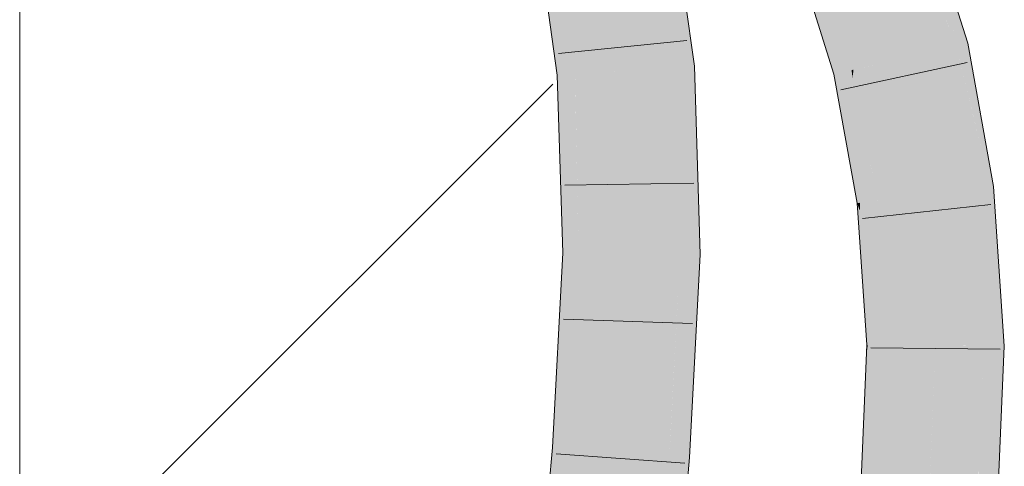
# Model space of a CAD drawing. Extents: x -620 to 3480, y 62 to 1112.
# Tile 270 of 288: x 199.896 to 201.687, y 942.553 to 943.365. Entities that reach past the tile are written whole.
import ezdxf

# ---------------------------------------------------------------- set-up
doc = ezdxf.new("R2010")
doc.units = 0
doc.layers.get('0').update_dxf_attribs({"lineweight": 13})
doc.layers.add('E_Detail_Linie_Text_Bem', color=7, linetype='Continuous', lineweight=13)
for name, color, linetype, lineweight, true_color in [('E_Detail_Wandschraffur', 7, 'Continuous', 5, 0xc0c0c0), ('E_Leerrohr 25-A06GA2TQ8I', 7, 'Continuous', 9, 0xff8000), ('E_Leerrohr 25-Shading', 7, 'Continuous', 9, 0xff8000)]:
    doc.layers.add(name, color=color, linetype=linetype, lineweight=lineweight, true_color=true_color)

# ---------------------------------------------------------------- blocks, each defined once
blk = doc.blocks.new('Shading-A06GA2BD8I', base_point=(267.5467, 773.509))
at = {"layer": 'E_Leerrohr 25-Shading', "color": 34, "true_color": 0xb05800}
for points in [[(201.6059, 943.319), (201.6208, 943.3225), (201.5391, 943.4757), (201.5693, 943.4873)], [(201.5351, 943.4742), (201.5852, 943.3143), (201.5371, 943.475), (201.6003, 943.3177)], [(201.5391, 943.4757), (201.5371, 943.475), (201.5989, 943.3354), (201.5847, 943.3566)], [(201.0655, 943.4395), (201.0645, 943.4397), (201.0947, 943.2787), (201.0869, 943.2783)], [(201.1234, 943.2806), (201.1026, 943.4309), (201.0841, 943.337), (201.0655, 943.4395)], [(200.8894, 943.4062), (200.8574, 943.4), (200.8897, 943.4001), (200.8698, 943.294)], [(200.9062, 943.2665), (200.8906, 943.405), (200.896, 943.2659), (200.8897, 943.4001)], [(200.8909, 943.4064), (200.8906, 943.405), (200.9074, 943.2666), (200.9062, 943.2665)], [(200.9104, 943.2668), (200.8909, 943.4064), (200.9074, 943.2666)], [(201.3497, 943.4033), (201.3601, 943.3513), (201.3586, 943.4067), (201.3647, 943.3792)], [(201.4093, 943.2737), (201.4129, 943.2746), (201.37, 943.411), (201.37, 943.4111)], [(201.3711, 943.3898), (201.401, 943.2718), (201.37, 943.411), (201.4093, 943.2737)], [(200.8549, 943.3996), (200.8698, 943.294), (200.8574, 943.4)], [(200.8897, 943.4001), (200.8698, 943.294), (200.896, 943.2659), (200.8739, 943.2645)], [(201.3395, 943.3994), (201.3389, 943.3992), (201.3568, 943.3314), (201.3433, 943.3743)], [(201.3395, 943.3994), (201.3568, 943.3314), (201.3497, 943.4033), (201.3601, 943.3513)], [(201.3647, 943.3792), (201.3736, 943.3395), (201.3683, 943.4008), (201.3711, 943.3898)], [(201.3893, 943.2691), (201.401, 943.2718), (201.3736, 943.3395), (201.3711, 943.3898)], [(201.3772, 943.2664), (201.3736, 943.3395), (201.3601, 943.3513), (201.3647, 943.3792)], [(201.3601, 943.3513), (201.3568, 943.3314), (201.3765, 943.2688)], [(201.3772, 943.2664), (201.3601, 943.3513), (201.3765, 943.2688)], [(201.5847, 943.3566), (201.6003, 943.3177), (201.5989, 943.3354), (201.6059, 943.319)], [(201.1234, 943.2806), (201.0841, 943.337), (201.0973, 943.2789)], [(201.0841, 943.337), (201.0947, 943.2787), (201.0973, 943.2789)], [(201.3736, 943.3395), (201.3772, 943.2664), (201.3893, 943.2691)], [(201.5852, 943.3143), (201.6316, 943.0573), (201.6003, 943.3177), (201.6617, 943.0609)], [(201.6003, 943.3177), (201.6446, 943.191), (201.6059, 943.319)], [(201.6525, 943.1378), (201.6446, 943.191), (201.6348, 943.1737), (201.6003, 943.3177)], [(201.6446, 943.191), (201.6208, 943.3225), (201.6059, 943.319)], [(201.1314, 943.02), (201.1234, 943.2806), (201.0973, 943.2789)], [(200.896, 943.2659), (200.8739, 943.2645), (200.8936, 942.9409), (200.884, 942.941)], [(200.9062, 943.2665), (200.896, 943.2659), (200.9127, 942.9406), (200.8936, 942.9409)], [(200.9062, 943.2665), (200.907, 943.2294), (200.9074, 943.2666)], [(200.907, 943.2294), (200.9104, 943.2668), (200.9074, 943.2666)], [(200.907, 943.2294), (200.9127, 942.9406), (200.9104, 943.2668), (200.9206, 942.9405)], [(201.0869, 943.2783), (201.0973, 942.9382), (201.0947, 943.2787), (201.1121, 942.938)], [(201.0947, 943.2787), (201.1314, 943.02), (201.0973, 943.2789)], [(201.1314, 943.02), (201.0947, 943.2787), (201.1229, 942.9379), (201.103, 943.1146)], [(201.3772, 943.2664), (201.3978, 943.1528), (201.3893, 943.2691)], [(201.3893, 943.2691), (201.3978, 943.1528), (201.401, 943.2718), (201.4061, 943.2198)], [(201.401, 943.2718), (201.4061, 943.2198), (201.4093, 943.2737), (201.4111, 943.2598)], [(201.4111, 943.2598), (201.4129, 943.2746), (201.4093, 943.2737)], [(201.4401, 943.0341), (201.4129, 943.2746), (201.4111, 943.2598)], [(201.4401, 943.0341), (201.4499, 943.0353), (201.4129, 943.2746), (201.4131, 943.2738)], [(201.4499, 943.0353), (201.4561, 943.036), (201.4131, 943.2738)], [(201.4111, 943.2598), (201.4061, 943.2198), (201.4401, 943.0341), (201.4248, 943.0322)], [(201.4061, 943.2198), (201.3978, 943.1528), (201.4248, 943.0322), (201.4197, 943.0316)], [(201.6552, 943.1323), (201.6446, 943.191), (201.6525, 943.1378)], [(201.6639, 943.0612), (201.6525, 943.1378), (201.6496, 943.1115), (201.6348, 943.1737)], [(201.6679, 943.0617), (201.6552, 943.1323), (201.6639, 943.0612), (201.6525, 943.1378)], [(201.103, 943.1146), (201.1121, 942.938), (201.1229, 942.9379)], [(201.6496, 943.1115), (201.6617, 943.0609), (201.6639, 943.0612)], [(201.6316, 943.0573), (201.6803, 942.8767), (201.6617, 943.0609)], [(201.6803, 942.8767), (201.6316, 943.0573), (201.6524, 942.7715), (201.6484, 942.8048)], [(201.6617, 943.0609), (201.6803, 942.8767), (201.6639, 943.0612), (201.6704, 943.0249)], [(201.6704, 943.0249), (201.6679, 943.0617), (201.6639, 943.0612)], [(201.4248, 943.0322), (201.4197, 943.0316), (201.4243, 943.0172)], [(201.4243, 943.0172), (201.4197, 943.0316), (201.4232, 942.9813)], [(201.4401, 943.0341), (201.4248, 943.0322), (201.4398, 942.9678), (201.4243, 943.0172)], [(201.4398, 942.9678), (201.452, 942.929), (201.4401, 943.0341), (201.4499, 943.0353)], [(201.452, 942.929), (201.4665, 942.8828), (201.4499, 943.0353), (201.4561, 943.036)], [(201.1314, 943.02), (201.1229, 942.9379), (201.134, 942.9377)], [(201.4232, 942.9813), (201.4395, 942.8998), (201.4243, 943.0172), (201.4398, 942.9678)], [(201.4373, 942.7734), (201.4389, 942.7734), (201.4232, 942.9813), (201.4395, 942.8998)], [(201.4398, 942.9678), (201.4395, 942.8998), (201.452, 942.929), (201.4539, 942.8274)], [(200.886, 942.788), (200.8936, 942.9409), (200.8669, 942.6202), (200.884, 942.941)], [(200.8958, 942.6177), (200.9127, 942.9406), (200.8776, 942.6191), (200.8936, 942.9409)], [(200.9127, 942.9406), (200.8958, 942.6177), (200.9206, 942.9405), (200.9034, 942.6171)], [(201.1121, 942.938), (201.0973, 942.9382), (201.0809, 942.571), (201.0816, 942.6398)], [(201.1121, 942.938), (201.0809, 942.571), (201.0937, 942.5701)], [(201.1121, 942.938), (201.0937, 942.5701), (201.1276, 942.8171), (201.1145, 942.5687)], [(201.1121, 942.938), (201.1276, 942.8171), (201.1229, 942.9379)], [(201.1276, 942.8171), (201.134, 942.9377), (201.1229, 942.9379)], [(201.4539, 942.8274), (201.4648, 942.7731), (201.452, 942.929), (201.4665, 942.8828)], [(201.4395, 942.8998), (201.4389, 942.7734), (201.4539, 942.8274), (201.455, 942.7733)], [(201.4665, 942.8828), (201.4648, 942.7731), (201.4712, 942.7731)], [(201.4712, 942.7731), (201.4739, 942.7731), (201.4665, 942.8828)], [(201.6803, 942.8767), (201.6524, 942.7715), (201.6873, 942.7712)], [(201.455, 942.7733), (201.4648, 942.7731), (201.4539, 942.8274)], [(201.6484, 942.8048), (201.6507, 942.7715), (201.6524, 942.7715)], [(200.8776, 942.6191), (200.886, 942.788), (200.8669, 942.6202)], [(201.4223, 942.1713), (201.4648, 942.7731), (201.4366, 942.7561), (201.4389, 942.7734)], [(201.4712, 942.7731), (201.4648, 942.7731), (201.4406, 942.1697), (201.4223, 942.1713)], [(201.4389, 942.7734), (201.4373, 942.7734), (201.4366, 942.7561)], [(201.4619, 942.5903), (201.4406, 942.1697), (201.4739, 942.7726), (201.4481, 942.1691)], [(201.4712, 942.7731), (201.4619, 942.5903), (201.4739, 942.7731), (201.4739, 942.7726)], [(201.6653, 942.2578), (201.6507, 942.7715), (201.644, 942.1523), (201.6411, 942.5469)], [(201.6507, 942.7715), (201.6653, 942.2578), (201.6524, 942.7715)], [(201.6653, 942.2578), (201.6873, 942.7712), (201.6524, 942.7715)], [(201.4223, 942.1713), (201.4366, 942.7561), (201.4117, 942.1722)], [(201.0816, 942.6398), (201.0779, 942.5713), (201.0809, 942.571)], [(200.8651, 942.5865), (200.8759, 942.5857), (200.8669, 942.6202), (200.8776, 942.6191)], [(200.8941, 942.5844), (200.8958, 942.6177), (200.8759, 942.5857), (200.8776, 942.6191)], [(200.8978, 942.6176), (200.8958, 942.6177), (200.8954, 942.5843), (200.8941, 942.5844)], [(200.9034, 942.6171), (200.8978, 942.6176), (200.9016, 942.5839), (200.8954, 942.5843)], [(200.8335, 942.2147), (200.8529, 942.245), (200.8651, 942.5865), (200.8663, 942.4435)], [(200.8335, 942.2147), (200.8651, 942.5865), (200.8473, 942.3881)], [(200.8759, 942.5857), (200.8651, 942.5865), (200.8663, 942.4435)], [(200.8678, 942.2682), (200.8941, 942.5844), (200.8663, 942.4435), (200.8759, 942.5857)], [(200.9016, 942.5839), (200.8941, 942.5844), (200.8683, 942.2117), (200.8678, 942.2682)], [(201.0809, 942.571), (201.0779, 942.5713), (201.0585, 942.1952), (201.0444, 942.1964)], [(201.0809, 942.571), (201.0585, 942.1952), (201.071, 942.3278)], [(201.0585, 942.1952), (201.0809, 942.1932), (201.0937, 942.5701), (201.1145, 942.5687)], [(201.0937, 942.5701), (201.0809, 942.571), (201.071, 942.3278)]]:
    blk.add_solid(points, dxfattribs=at)
at = {"layer": 'E_Leerrohr 25-Shading', "color": 30, "true_color": 0xf57b00}
for points in [[(201.4526, 943.4426), (201.5087, 943.2966), (201.5351, 943.4742), (201.5852, 943.3143)], [(201.4588, 943.2852), (201.4991, 943.2944), (201.4429, 943.439), (201.4526, 943.4426)], [(201.4526, 943.4426), (201.4991, 943.2944), (201.5087, 943.2966)], [(200.9702, 943.2707), (200.9739, 943.4224), (200.9438, 943.269), (200.9577, 943.4193)], [(200.9739, 943.4224), (200.9702, 943.2707), (200.9774, 943.3248)], [(200.9793, 943.2713), (200.9987, 943.2725), (200.9739, 943.4224), (200.9777, 943.4231)], [(200.9987, 943.2725), (201.0869, 943.2783), (200.9777, 943.4231), (201.0645, 943.4397)], [(201.37, 943.4111), (201.4129, 943.2746), (201.4429, 943.439), (201.4588, 943.2852)], [(200.9092, 943.41), (200.8909, 943.4064), (200.9104, 943.2668)], [(200.9438, 943.269), (200.9577, 943.4193), (200.9104, 943.2668), (200.9092, 943.41)], [(200.9702, 943.2707), (200.9793, 943.2713), (200.9774, 943.3248)], [(201.5857, 943.0518), (201.6316, 943.0573), (201.5087, 943.2966), (201.5852, 943.3143)], [(201.4451, 943.282), (201.4129, 943.2746), (201.4561, 943.0362)], [(201.4588, 943.2852), (201.4451, 943.282), (201.4561, 943.036), (201.4561, 943.0362)], [(201.4588, 943.2852), (201.4561, 943.036), (201.4688, 943.0376)], [(201.4688, 943.0376), (201.5438, 943.0466), (201.4588, 943.2852), (201.4991, 943.2944)], [(201.5087, 943.2966), (201.4991, 943.2944), (201.5857, 943.0518), (201.5596, 943.0486)], [(201.4991, 943.2944), (201.5438, 943.0466), (201.5596, 943.0486)], [(200.9438, 943.269), (200.9104, 943.2668), (200.9206, 942.9405)], [(200.9336, 942.9403), (200.9702, 943.2707), (200.9206, 942.9405), (200.9438, 943.269)], [(200.974, 943.2709), (200.9702, 943.2707), (200.9362, 942.9403), (200.9336, 942.9403)], [(200.9733, 942.9398), (200.9793, 943.2713), (200.9362, 942.9403), (200.974, 943.2709)], [(200.9733, 942.9398), (201.009, 942.9394), (200.9793, 943.2713), (200.9987, 943.2725)], [(201.009, 942.9394), (201.0973, 942.9382), (200.9987, 943.2725), (201.0869, 943.2783)], [(201.4665, 942.8828), (201.5438, 943.0466), (201.4688, 943.0376)], [(201.4665, 942.8828), (201.4739, 942.7731), (201.5438, 943.0466), (201.5623, 942.7723)], [(201.5596, 943.0486), (201.5438, 943.0466), (201.5722, 942.981)], [(201.5722, 942.981), (201.5438, 943.0466), (201.6115, 942.7719), (201.5623, 942.7723)], [(201.5857, 943.0518), (201.5596, 943.0486), (201.6484, 942.8048), (201.5722, 942.981)], [(201.6484, 942.8048), (201.6316, 943.0573), (201.5857, 943.0518)], [(201.4561, 943.036), (201.4665, 942.8828), (201.4688, 943.0376)], [(201.6484, 942.8048), (201.5722, 942.981), (201.6507, 942.7715), (201.6115, 942.7719)], [(200.9016, 942.5839), (200.9733, 942.9398), (200.9362, 942.9403)], [(200.9016, 942.5839), (200.9362, 942.9403), (200.9034, 942.6171), (200.9336, 942.9403)], [(200.9733, 942.9398), (200.9016, 942.5839), (200.9517, 942.5803)], [(200.9336, 942.9403), (200.9206, 942.9405), (200.9034, 942.6171)], [(200.9517, 942.5803), (200.9898, 942.5776), (200.9733, 942.9398), (201.009, 942.9394)], [(200.9898, 942.5776), (201.0779, 942.5713), (201.009, 942.9394), (201.0973, 942.9382)], [(201.4739, 942.7731), (201.4481, 942.1691), (201.5553, 942.6091), (201.4743, 942.1668)], [(201.4739, 942.7731), (201.5553, 942.6091), (201.5623, 942.7723)], [(201.5362, 942.1615), (201.6243, 942.154), (201.5623, 942.7723), (201.6507, 942.7715)], [(201.4743, 942.1668), (201.5362, 942.1615), (201.5553, 942.6091)], [(200.9016, 942.5839), (200.8683, 942.2117), (200.9517, 942.5803), (200.9224, 942.207)], [(200.9224, 942.207), (200.9564, 942.204), (200.9517, 942.5803), (200.9898, 942.5776)], [(200.9564, 942.204), (201.0444, 942.1964), (200.9898, 942.5776), (201.0779, 942.5713)]]:
    blk.add_solid(points, dxfattribs=at)
blk = doc.blocks.new('Referenz-A06GA2TU8I')
at = {"layer": 'E_Detail_Linie_Text_Bem', "linetype": 'Continuous', "ltscale": 0.13}
blk.add_line((199.8957, 933.1966), (199.8957, 944.9966), dxfattribs=at)
at = {"layer": 'E_Detail_Wandschraffur', "linetype": 'ByBlock', "ltscale": 0.13}
blk.add_line((199.8957, 942.2786), (200.8655, 943.2484), dxfattribs=at)
at = {"layer": 'E_Leerrohr 25-A06GA2TQ8I', "linetype": 'Continuous', "ltscale": 0.13}
for p, q in [((201.6209, 943.3225), (201.5693, 943.4873)), ((201.1234, 943.2806), (201.1004, 943.4466)), ((200.8739, 943.2645), (200.8549, 943.3996)), ((201.3772, 943.2663), (201.3358, 943.398)), ((201.1096, 943.3273), (200.8758, 943.3038)), ((201.6679, 943.0617), (201.6209, 943.3225)), ((201.1339, 942.9378), (201.1234, 943.2806)), ((201.6196, 943.2876), (201.3899, 943.2379)), ((200.884, 942.941), (200.8739, 943.2645)), ((201.4197, 943.0316), (201.3772, 943.2663)), ((201.1225, 943.068), (200.8876, 943.0641)), ((201.6873, 942.7712), (201.6679, 943.0617)), ((201.4373, 942.7734), (201.4197, 943.0316)), ((201.6627, 943.0288), (201.429, 943.0038)), ((200.8651, 942.5865), (200.884, 942.941)), ((201.1145, 942.5687), (201.1339, 942.9378)), ((201.1199, 942.8124), (200.885, 942.8201)), ((201.4117, 942.1722), (201.4373, 942.7734)), ((201.6795, 942.7658), (201.4446, 942.768)), ((201.6607, 942.1508), (201.6873, 942.7712)), ((200.8318, 942.2149), (200.8651, 942.5865)), ((201.106, 942.5582), (200.8716, 942.5751)), ((201.0809, 942.1933), (201.1145, 942.5687))]:
    blk.add_line(p, q, dxfattribs=at)

msp = doc.modelspace()

# ---------------------------------------------------------------- block references
at = {"color": 8, "lineweight": 25, "ltscale": 0.25, "true_color": 0x808080}
msp.add_blockref('Referenz-A06GA2TU8I', (0, 0), dxfattribs=at)
msp.add_blockref('Shading-A06GA2BD8I', (267.5467, 773.509))

doc.saveas('drawing.dxf')
